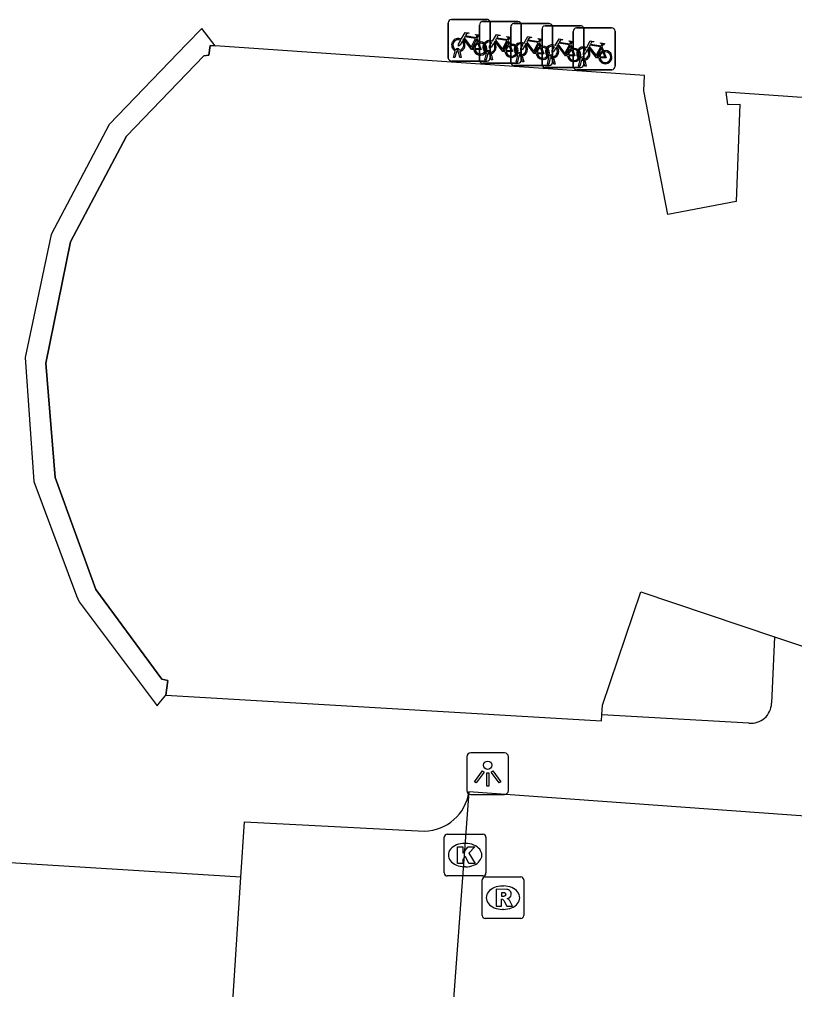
# Model space of a CAD drawing. Extents: x 161848 to 162726, y 385382 to 386521.
# Drawn here: x 161938.68 to 161957.23, y 385844.42 to 385867.65 of the extents above; entities that cross this region are included whole.
import ezdxf

# ---------------------------------------------------------------- set-up
doc = ezdxf.new("R2010")
doc.units = 0
for name, color, linetype in [('IMGEO_Fietsenrek', 7, 'Continuous'), ('IMGEO_Kolk', 7, 'Continuous'), ('IMGEO_Lichtpunt', 7, 'Continuous'), ('IMGEO_Pand', 7, 'Continuous'), ('IMGEO_Pand_overbouw', 7, 'Continuous'), ('IMGEO_Parkeervlak_open', 7, 'Continuous'), ('IMGEO_Rijbaan_lokaal_open', 7, 'Continuous'), ('IMGEO_Rioolput', 7, 'Continuous'), ('IMGEO_Voetpad_gesloten', 7, 'Continuous'), ('IMGEO_Voetpad_open', 7, 'Continuous')]:
    doc.layers.add(name, color=color, linetype=linetype)

msp = doc.modelspace()

# ---------------------------------------------------------------- linework, layer by layer
at = {"layer": 'IMGEO_Fietsenrek'}
for p, q in [((161948.943, 385866.724), (161948.943, 385867.565)), ((161948.943, 385867.565), (161948.943, 385866.724)), ((161949.018, 385867.649), (161949.859, 385867.649)), ((161949.859, 385867.649), (161949.018, 385867.649)), ((161949.766, 385867.598), (161950.607, 385867.598)), ((161950.607, 385867.598), (161949.766, 385867.598)), ((161949.943, 385867.574), (161949.943, 385866.733)), ((161949.943, 385866.733), (161949.943, 385867.574)), ((161950.514, 385867.547), (161951.355, 385867.547)), ((161951.355, 385867.547), (161950.514, 385867.547)), ((161950.691, 385867.523), (161950.691, 385866.682)), ((161950.691, 385866.682), (161950.691, 385867.523)), ((161949.691, 385866.673), (161949.691, 385867.514)), ((161949.691, 385867.514), (161949.691, 385866.673)), ((161950.439, 385866.622), (161950.439, 385867.463)), ((161950.439, 385867.463), (161950.439, 385866.622)), ((161951.188, 385866.57), (161951.188, 385867.411)), ((161951.188, 385867.411), (161951.188, 385866.57)), ((161951.263, 385867.495), (161952.104, 385867.495)), ((161952.104, 385867.495), (161951.263, 385867.495)), ((161951.439, 385867.472), (161951.439, 385866.631)), ((161951.439, 385866.631), (161951.439, 385867.472)), ((161951.936, 385866.519), (161951.936, 385867.36)), ((161951.936, 385867.36), (161951.936, 385866.519)), ((161952.011, 385867.444), (161952.852, 385867.444)), ((161952.852, 385867.444), (161952.011, 385867.444)), ((161952.188, 385867.42), (161952.188, 385866.579)), ((161952.188, 385866.579), (161952.188, 385867.42)), ((161952.936, 385867.369), (161952.936, 385866.528)), ((161952.936, 385866.528), (161952.936, 385867.369)), ((161949.63, 385867.198), (161949.666, 385867.103)), ((161950.378, 385867.147), (161950.414, 385867.052)), ((161951.126, 385867.096), (161951.162, 385867.001)), ((161949.07, 385866.733), (161949.109, 385866.893)), ((161949.139, 385866.881), (161949.104, 385866.733)), ((161949.181, 385866.905), (161949.18, 385866.909)), ((161949.222, 385866.733), (161949.188, 385866.875)), ((161949.212, 385866.916), (161949.213, 385866.909)), ((161949.22, 385866.879), (161949.255, 385866.733)), ((161949.818, 385866.682), (161949.857, 385866.842)), ((161949.887, 385866.83), (161949.852, 385866.682)), ((161949.929, 385866.854), (161949.928, 385866.858)), ((161949.97, 385866.682), (161949.936, 385866.824)), ((161949.96, 385866.865), (161949.961, 385866.858)), ((161949.968, 385866.828), (161950.003, 385866.682)), ((161951.875, 385867.044), (161951.911, 385866.949)), ((161952.623, 385866.993), (161952.659, 385866.898)), ((161949.868, 385866.649), (161949.027, 385866.649)), ((161949.027, 385866.649), (161949.868, 385866.649)), ((161949.104, 385866.733), (161949.07, 385866.733)), ((161949.255, 385866.733), (161949.222, 385866.733)), ((161950.616, 385866.598), (161949.775, 385866.598)), ((161949.775, 385866.598), (161950.616, 385866.598)), ((161949.852, 385866.682), (161949.818, 385866.682)), ((161950.003, 385866.682), (161949.97, 385866.682)), ((161950.566, 385866.631), (161950.605, 385866.791)), ((161950.6, 385866.631), (161950.566, 385866.631)), ((161950.635, 385866.779), (161950.6, 385866.631)), ((161950.677, 385866.803), (161950.676, 385866.807)), ((161950.718, 385866.631), (161950.684, 385866.773)), ((161950.708, 385866.814), (161950.709, 385866.807)), ((161950.716, 385866.777), (161950.751, 385866.631)), ((161950.751, 385866.631), (161950.718, 385866.631)), ((161951.315, 385866.579), (161951.354, 385866.739)), ((161951.384, 385866.727), (161951.349, 385866.579)), ((161951.426, 385866.751), (161951.425, 385866.755)), ((161951.467, 385866.579), (161951.433, 385866.721)), ((161951.457, 385866.762), (161951.458, 385866.755)), ((161951.465, 385866.725), (161951.5, 385866.579)), ((161952.063, 385866.528), (161952.102, 385866.688)), ((161952.132, 385866.676), (161952.097, 385866.528)), ((161952.174, 385866.7), (161952.173, 385866.704)), ((161952.215, 385866.528), (161952.181, 385866.67)), ((161952.205, 385866.711), (161952.206, 385866.704)), ((161952.213, 385866.674), (161952.248, 385866.528)), ((161951.364, 385866.547), (161950.523, 385866.547)), ((161950.523, 385866.547), (161951.364, 385866.547)), ((161952.113, 385866.495), (161951.272, 385866.495)), ((161951.272, 385866.495), (161952.113, 385866.495)), ((161951.349, 385866.579), (161951.315, 385866.579)), ((161951.5, 385866.579), (161951.467, 385866.579)), ((161952.861, 385866.444), (161952.02, 385866.444)), ((161952.02, 385866.444), (161952.861, 385866.444)), ((161952.097, 385866.528), (161952.063, 385866.528)), ((161952.248, 385866.528), (161952.215, 385866.528))]:
    msp.add_line(p, q, dxfattribs=at)
for points in [[(161949.256, 385867.175), (161949.351, 385867.339), (161949.437, 385867.325), (161949.439, 385867.316), (161949.383, 385867.305), (161949.356, 385867.26), (161949.612, 385867.219)], [(161949.612, 385867.219), (161949.637, 385867.268), (161949.631, 385867.272), (161949.608, 385867.276), (161949.596, 385867.283), (161949.595, 385867.286), (161949.597, 385867.291), (161949.692, 385867.276), (161949.694, 385867.266), (161949.684, 385867.253), (161949.672, 385867.247), (161949.658, 385867.253), (161949.63, 385867.198)], [(161950.004, 385867.124), (161950.099, 385867.288), (161950.185, 385867.274), (161950.187, 385867.265), (161950.131, 385867.254), (161950.104, 385867.209), (161950.36, 385867.168)], [(161949.277, 385867.123), (161949.225, 385867.033), (161949.185, 385867.008), (161949.186, 385867.055), (161949.241, 385867.149)], [(161949.552, 385866.931), (161949.502, 385866.931), (161949.311, 385867.182), (161949.292, 385867.15)], [(161949.599, 385867.194), (161949.342, 385867.235), (161949.325, 385867.206), (161949.492, 385866.986), (161949.599, 385867.194)], [(161949.647, 385867.096), (161949.617, 385867.173), (161949.508, 385866.955), (161949.551, 385866.955)], [(161949.581, 385866.955), (161949.701, 385866.954), (161949.657, 385867.068)], [(161949.677, 385867.075), (161949.732, 385866.93), (161949.582, 385866.93)], [(161950.025, 385867.072), (161949.973, 385866.982), (161949.933, 385866.957), (161949.934, 385867.004), (161949.989, 385867.098)], [(161950.3, 385866.88), (161950.25, 385866.88), (161950.059, 385867.131), (161950.04, 385867.099)], [(161950.347, 385867.143), (161950.09, 385867.184), (161950.073, 385867.155), (161950.24, 385866.935), (161950.347, 385867.143)], [(161950.395, 385867.045), (161950.365, 385867.122), (161950.256, 385866.904), (161950.299, 385866.904)], [(161950.36, 385867.168), (161950.385, 385867.217), (161950.379, 385867.221), (161950.356, 385867.225), (161950.344, 385867.232), (161950.343, 385867.235), (161950.345, 385867.24), (161950.44, 385867.225), (161950.442, 385867.215), (161950.432, 385867.202), (161950.42, 385867.196), (161950.406, 385867.202), (161950.378, 385867.147)], [(161950.752, 385867.073), (161950.847, 385867.237), (161950.933, 385867.223), (161950.935, 385867.214), (161950.879, 385867.203), (161950.852, 385867.158), (161951.108, 385867.117)], [(161951.048, 385866.829), (161950.998, 385866.829), (161950.807, 385867.08), (161950.788, 385867.048)], [(161951.095, 385867.092), (161950.838, 385867.133), (161950.821, 385867.104), (161950.988, 385866.884), (161951.095, 385867.092)], [(161951.143, 385866.994), (161951.113, 385867.071), (161951.004, 385866.853), (161951.047, 385866.853)], [(161951.108, 385867.117), (161951.133, 385867.166), (161951.127, 385867.17), (161951.104, 385867.174), (161951.092, 385867.181), (161951.091, 385867.184), (161951.093, 385867.189), (161951.188, 385867.174), (161951.19, 385867.164), (161951.18, 385867.151), (161951.168, 385867.145), (161951.154, 385867.151), (161951.126, 385867.096)], [(161951.501, 385867.021), (161951.596, 385867.185), (161951.682, 385867.171), (161951.684, 385867.162), (161951.628, 385867.151), (161951.601, 385867.106), (161951.857, 385867.065)], [(161951.844, 385867.04), (161951.587, 385867.081), (161951.57, 385867.052), (161951.737, 385866.832), (161951.844, 385867.04)], [(161951.857, 385867.065), (161951.882, 385867.114), (161951.876, 385867.118), (161951.853, 385867.122), (161951.841, 385867.129), (161951.84, 385867.132), (161951.842, 385867.137), (161951.937, 385867.122), (161951.939, 385867.112), (161951.929, 385867.099), (161951.917, 385867.093), (161951.903, 385867.099), (161951.875, 385867.044)], [(161952.249, 385866.97), (161952.344, 385867.134), (161952.43, 385867.12), (161952.432, 385867.111), (161952.376, 385867.1), (161952.349, 385867.055), (161952.605, 385867.014)], [(161952.605, 385867.014), (161952.63, 385867.063), (161952.624, 385867.067), (161952.601, 385867.071), (161952.589, 385867.078), (161952.588, 385867.081), (161952.59, 385867.086), (161952.685, 385867.071), (161952.687, 385867.061), (161952.677, 385867.048), (161952.665, 385867.042), (161952.651, 385867.048), (161952.623, 385866.993)], [(161950.329, 385866.904), (161950.449, 385866.903), (161950.405, 385867.017)], [(161950.425, 385867.024), (161950.48, 385866.879), (161950.33, 385866.879)], [(161950.773, 385867.021), (161950.721, 385866.931), (161950.681, 385866.906), (161950.682, 385866.953), (161950.737, 385867.047)], [(161951.077, 385866.853), (161951.197, 385866.852), (161951.153, 385866.966)], [(161951.173, 385866.973), (161951.228, 385866.828), (161951.078, 385866.828)], [(161951.522, 385866.969), (161951.47, 385866.879), (161951.43, 385866.854), (161951.431, 385866.901), (161951.486, 385866.995)], [(161951.797, 385866.777), (161951.747, 385866.777), (161951.556, 385867.028), (161951.537, 385866.996)], [(161951.892, 385866.942), (161951.862, 385867.019), (161951.753, 385866.801), (161951.796, 385866.801)], [(161951.826, 385866.801), (161951.946, 385866.8), (161951.902, 385866.914)], [(161951.922, 385866.921), (161951.977, 385866.776), (161951.827, 385866.776)], [(161952.27, 385866.918), (161952.218, 385866.828), (161952.178, 385866.803), (161952.179, 385866.85), (161952.234, 385866.944)], [(161952.545, 385866.726), (161952.495, 385866.726), (161952.304, 385866.977), (161952.285, 385866.945)], [(161952.592, 385866.989), (161952.335, 385867.03), (161952.318, 385867.001), (161952.485, 385866.781), (161952.592, 385866.989)], [(161952.64, 385866.891), (161952.61, 385866.968), (161952.501, 385866.75), (161952.544, 385866.75)], [(161952.574, 385866.75), (161952.694, 385866.749), (161952.65, 385866.863)], [(161952.67, 385866.87), (161952.725, 385866.725), (161952.575, 385866.725)]]:
    msp.add_lwpolyline(points, dxfattribs=at)
for centre, radius, start, end in [((161949.021, 385867.571), 0.0779, 92.4484, 184.2845), ((161949.021, 385867.571), 0.0779, 92.4484, 184.2845), ((161949.769, 385867.52), 0.0779, 92.4484, 184.2845), ((161949.769, 385867.52), 0.0779, 92.4484, 184.2845), ((161949.865, 385867.571), 0.0779, 2.4484, 94.2845), ((161949.865, 385867.571), 0.0779, 2.4484, 94.2845), ((161950.517, 385867.469), 0.0779, 92.4484, 184.2845), ((161950.517, 385867.469), 0.0779, 92.4484, 184.2845), ((161950.613, 385867.52), 0.0779, 2.4484, 94.2845), ((161950.613, 385867.52), 0.0779, 2.4484, 94.2845), ((161951.361, 385867.469), 0.0779, 2.4484, 94.2845), ((161951.361, 385867.469), 0.0779, 2.4484, 94.2845), ((161951.266, 385867.417), 0.0779, 92.4484, 184.2845), ((161951.266, 385867.417), 0.0779, 92.4484, 184.2845), ((161952.014, 385867.366), 0.0779, 92.4484, 184.2845), ((161952.014, 385867.366), 0.0779, 92.4484, 184.2845), ((161952.11, 385867.417), 0.0779, 2.4484, 94.2845), ((161952.11, 385867.417), 0.0779, 2.4484, 94.2845), ((161952.858, 385867.366), 0.0779, 2.4484, 94.2845), ((161952.858, 385867.366), 0.0779, 2.4484, 94.2845), ((161949.183, 385867.034), 0.159, 62.6766, 242.1369), ((161949.183, 385867.034), 0.129, 63.3192, 238.903), ((161949.183, 385867.034), 0.129, 283.6043, 43.4302), ((161949.183, 385867.034), 0.159, 283.5766, 46.6042), ((161949.71, 385866.95), 0.159, 113.3408, 178.3217), ((161949.71, 385866.95), 0.159, 187.0065, 105.7708), ((161949.71, 385866.95), 0.129, 113.923, 177.9556), ((161949.71, 385866.95), 0.129, 188.6715, 104.5883), ((161949.931, 385866.983), 0.159, 62.6766, 242.1369), ((161949.931, 385866.983), 0.129, 63.3192, 238.903), ((161949.931, 385866.983), 0.129, 283.6043, 43.4302), ((161949.931, 385866.983), 0.159, 283.5766, 46.6042), ((161950.458, 385866.899), 0.159, 187.0065, 105.7708), ((161950.679, 385866.932), 0.159, 62.6766, 242.1369), ((161950.679, 385866.932), 0.129, 63.3192, 238.903), ((161949.163, 385866.905), 0.0499, 12.8025, 158.6934), ((161949.183, 385867.034), 0.159, 253.9967, 271.7867), ((161949.163, 385866.905), 0.0174, 12.8025, 163.4502), ((161949.183, 385867.034), 0.129, 253.415, 269.0204), ((161949.911, 385866.854), 0.0499, 12.8025, 158.6934), ((161949.931, 385866.983), 0.159, 253.9967, 271.7867), ((161949.911, 385866.854), 0.0174, 12.8025, 163.4502), ((161949.931, 385866.983), 0.129, 253.415, 269.0204), ((161950.458, 385866.899), 0.159, 113.3408, 178.3217), ((161950.458, 385866.899), 0.129, 113.923, 177.9556), ((161950.458, 385866.899), 0.129, 188.6715, 104.5883), ((161950.659, 385866.803), 0.0499, 12.8025, 158.6934), ((161950.659, 385866.803), 0.0174, 12.8025, 163.4502), ((161950.679, 385866.932), 0.129, 283.6043, 43.4302), ((161950.679, 385866.932), 0.159, 283.5766, 46.6042), ((161951.206, 385866.848), 0.159, 113.3408, 178.3217), ((161951.206, 385866.848), 0.159, 187.0065, 105.7708), ((161951.206, 385866.848), 0.129, 113.923, 177.9556), ((161951.206, 385866.848), 0.129, 188.6715, 104.5883), ((161951.428, 385866.88), 0.159, 62.6766, 242.1369), ((161951.428, 385866.88), 0.129, 63.3192, 238.903), ((161951.428, 385866.88), 0.129, 283.6043, 43.4302), ((161951.428, 385866.88), 0.159, 283.5766, 46.6042), ((161951.955, 385866.796), 0.159, 113.3408, 178.3217), ((161951.955, 385866.796), 0.159, 187.0065, 105.7708), ((161951.955, 385866.796), 0.129, 113.923, 177.9556), ((161951.955, 385866.796), 0.129, 188.6715, 104.5883), ((161952.176, 385866.829), 0.159, 62.6766, 242.1369), ((161952.176, 385866.829), 0.129, 63.3192, 238.903), ((161952.176, 385866.829), 0.129, 283.6043, 43.4302), ((161952.176, 385866.829), 0.159, 283.5766, 46.6042), ((161952.703, 385866.745), 0.159, 113.3408, 178.3217), ((161952.703, 385866.745), 0.159, 187.0065, 105.7708), ((161952.703, 385866.745), 0.129, 113.923, 177.9556), ((161952.703, 385866.745), 0.129, 188.6715, 104.5883), ((161949.021, 385866.727), 0.0779, 182.4484, 274.2845), ((161949.021, 385866.727), 0.0779, 182.4484, 274.2845), ((161949.769, 385866.676), 0.0779, 182.4484, 274.2845), ((161949.769, 385866.676), 0.0779, 182.4484, 274.2845), ((161949.865, 385866.727), 0.0779, 272.4484, 4.2845), ((161949.865, 385866.727), 0.0779, 272.4484, 4.2845), ((161950.517, 385866.625), 0.0779, 182.4484, 274.2845), ((161950.517, 385866.625), 0.0779, 182.4484, 274.2845), ((161950.613, 385866.676), 0.0779, 272.4484, 4.2845), ((161950.613, 385866.676), 0.0779, 272.4484, 4.2845), ((161950.679, 385866.932), 0.159, 253.9967, 271.7867), ((161950.679, 385866.932), 0.129, 253.415, 269.0204), ((161951.408, 385866.751), 0.0499, 12.8025, 158.6934), ((161951.361, 385866.625), 0.0779, 272.4484, 4.2845), ((161951.361, 385866.625), 0.0779, 272.4484, 4.2845), ((161951.428, 385866.88), 0.159, 253.9967, 271.7867), ((161951.408, 385866.751), 0.0174, 12.8025, 163.4502), ((161951.428, 385866.88), 0.129, 253.415, 269.0204), ((161952.156, 385866.7), 0.0499, 12.8025, 158.6934), ((161952.176, 385866.829), 0.159, 253.9967, 271.7867), ((161952.156, 385866.7), 0.0174, 12.8025, 163.4502), ((161952.176, 385866.829), 0.129, 253.415, 269.0204), ((161951.266, 385866.573), 0.0779, 182.4484, 274.2845), ((161951.266, 385866.573), 0.0779, 182.4484, 274.2845), ((161952.014, 385866.522), 0.0779, 182.4484, 274.2845), ((161952.014, 385866.522), 0.0779, 182.4484, 274.2845), ((161952.11, 385866.573), 0.0779, 272.4484, 4.2845), ((161952.11, 385866.573), 0.0779, 272.4484, 4.2845), ((161952.858, 385866.522), 0.0779, 272.4484, 4.2845), ((161952.858, 385866.522), 0.0779, 272.4484, 4.2845)]:
    msp.add_arc(centre, radius, start, end, dxfattribs=at)
at = {"layer": 'IMGEO_Kolk'}
for p, q in [((161948.845, 385847.214), (161948.845, 385848.066)), ((161948.92, 385848.14), (161949.772, 385848.14)), ((161949.846, 385848.066), (161949.846, 385847.214)), ((161949.333, 385847.92), (161949.358, 385847.92)), ((161949.356, 385847.36), (161949.331, 385847.36)), ((161949.772, 385847.14), (161948.92, 385847.14))]:
    msp.add_line(p, q, dxfattribs=at)
for points in [[(161948.845, 385847.214), (161948.845, 385848.066)], [(161948.92, 385848.14), (161949.772, 385848.14)], [(161949.846, 385848.066), (161949.846, 385847.214)], [(161949.166, 385847.84), (161949.289, 385847.84), (161949.289, 385847.689), (161949.419, 385847.84), (161949.583, 385847.84), (161949.437, 385847.689), (161949.59, 385847.44), (161949.438, 385847.44), (161949.353, 385847.604), (161949.289, 385847.537), (161949.289, 385847.44), (161949.166, 385847.44), (161949.166, 385847.84)], [(161949.772, 385847.14), (161948.92, 385847.14)]]:
    msp.add_lwpolyline(points, dxfattribs=at)
for centre, start, end in [((161948.922, 385848.064), 91.552, 178.448), ((161948.922, 385848.064), 91.552, 178.448), ((161949.77, 385848.064), 1.552, 88.448), ((161949.77, 385848.064), 1.552, 88.448), ((161948.922, 385847.216), 181.552, 268.448), ((161948.922, 385847.216), 181.552, 268.448), ((161949.77, 385847.216), 271.552, 358.448), ((161949.77, 385847.216), 271.552, 358.448)]:
    msp.add_arc(centre, 0.0765, start, end, dxfattribs=at)
for centre, major_axis, ratio, start_param, end_param in [((161949.332, 385847.64), (-0.387, 0.002), 0.722429, 4.712389, 7.853982), ((161949.357, 385847.64), (-0.39, 0.002), 0.717154, 1.570796, 4.712389)]:
    msp.add_ellipse(centre, major_axis=major_axis, ratio=ratio, start_param=start_param, end_param=end_param, dxfattribs=at)
at = {"layer": 'IMGEO_Lichtpunt'}
for p, q in [((161949.388, 385849.993), (161949.388, 385849.186)), ((161949.388, 385849.993), (161949.388, 385849.186)), ((161950.29, 385850.088), (161949.482, 385850.088)), ((161950.29, 385850.088), (161949.482, 385850.088)), ((161950.384, 385849.186), (161950.384, 385849.993)), ((161950.384, 385849.186), (161950.384, 385849.993)), ((161949.482, 385849.092), (161950.29, 385849.092)), ((161949.482, 385849.092), (161950.29, 385849.092))]:
    msp.add_line(p, q, dxfattribs=at)
for points in [[(161949.762, 385849.657), (161949.801, 385849.629), (161949.613, 385849.367), (161949.575, 385849.394), (161949.762, 385849.657)], [(161949.974, 385849.629), (161950.012, 385849.656), (161950.199, 385849.394), (161950.16, 385849.366), (161949.974, 385849.629)], [(161949.864, 385849.609), (161949.911, 385849.609), (161949.911, 385849.287), (161949.864, 385849.287), (161949.864, 385849.609)]]:
    msp.add_lwpolyline(points, dxfattribs=at)
msp.add_circle((161949.887, 385849.791), 0.0994, dxfattribs=at)
for centre, start, end in [((161949.482, 385849.993), 90, 180), ((161949.482, 385849.993), 90, 180), ((161950.29, 385849.993), 0, 90), ((161950.29, 385849.993), 0, 90), ((161949.482, 385849.186), 180, 270), ((161949.482, 385849.186), 180, 270), ((161950.29, 385849.186), 270, 0), ((161950.29, 385849.186), 270, 360)]:
    msp.add_arc(centre, 0.0946, start, end, dxfattribs=at)
at = {"layer": 'IMGEO_Pand'}
for points in [[(161960.951, 385865.53), (161955.589, 385865.903), (161955.629, 385865.615), (161955.927, 385865.619), (161955.835, 385863.292), (161954.203, 385862.977), (161953.623, 385865.938), (161953.645, 385866.309), (161943.364, 385867.014), (161943.239, 385867.023), (161943.208, 385866.791), (161943.091, 385866.775), (161941.236, 385864.85), (161939.899, 385862.325), (161939.307, 385859.417), (161939.531, 385856.68), (161940.509, 385853.998), (161942.083, 385851.851), (161942.231, 385851.82), (161942.18, 385851.472), (161952.614, 385850.851), (161952.623, 385850.994)], [(161952.623, 385850.994), (161952.638, 385851.228), (161953.554, 385853.942), (161956.755, 385852.867)], [(161956.755, 385852.867), (161960.57, 385851.585), (161960.558, 385851.332), (161961.2, 385851.29), (161961.233, 385851.863), (161964.857, 385851.632), (161968.718, 385851.38), (161972.339, 385851.144), (161976.22, 385850.891), (161979.796, 385850.658), (161986.827, 385850.19), (161990.402, 385849.952), (161994.307, 385849.692), (161997.884, 385849.454), (162000, 385849.31), (162001.8, 385849.188), (162005.373, 385848.946), (162009.272, 385848.691), (162012.694, 385848.468)]]:
    msp.add_lwpolyline(points, dxfattribs=at)
at = {"layer": 'IMGEO_Pand_overbouw'}
msp.add_lwpolyline([(161943.364, 385867.014), (161943.04, 385867.434), (161942.682, 385867.061), (161940.826, 385865.13), (161939.435, 385862.498), (161938.813, 385859.551), (161939.021, 385856.584), (161940.041, 385853.851), (161940.104, 385853.706), (161941.78, 385851.472), (161941.972, 385851.216), (161942.021, 385851.276), (161942.18, 385851.472), (161942.231, 385851.82), (161942.083, 385851.851), (161940.509, 385853.998), (161939.531, 385856.68), (161939.307, 385859.417), (161939.899, 385862.325), (161941.236, 385864.85), (161943.091, 385866.775), (161943.208, 385866.791), (161943.239, 385867.023)], close=True, dxfattribs=at)
at = {"layer": 'IMGEO_Parkeervlak_open'}
msp.add_lwpolyline([(161947.7, 385838.093), (161943.41, 385838.314), (161943.973, 385847.108)], dxfattribs=at)
at = {"layer": 'IMGEO_Rijbaan_lokaal_open'}
for points in [[(161949.439, 385849.157), (161948.626, 385838.255)], [(161957.713, 385848.555), (161949.439, 385849.157)]]:
    msp.add_lwpolyline(points, dxfattribs=at)
at = {"layer": 'IMGEO_Rioolput'}
for p, q in [((161949.828, 385847.12), (161950.68, 385847.12)), ((161949.753, 385846.194), (161949.753, 385847.046)), ((161950.241, 385846.9), (161950.266, 385846.9)), ((161950.754, 385847.046), (161950.754, 385846.194)), ((161950.264, 385846.34), (161950.239, 385846.34)), ((161950.68, 385846.12), (161949.828, 385846.12))]:
    msp.add_line(p, q, dxfattribs=at)
for points in [[(161949.828, 385847.12), (161950.68, 385847.12)], [(161949.753, 385846.194), (161949.753, 385847.046)], [(161950.754, 385847.046), (161950.754, 385846.194)], [(161950.342, 385846.818), (161950.09, 385846.82), (161950.09, 385846.42)], [(161950.268, 385846.739), (161950.214, 385846.739), (161950.214, 385846.658)], [(161950.214, 385846.658), (161950.266, 385846.658)], [(161950.09, 385846.42), (161950.214, 385846.42), (161950.214, 385846.582), (161950.225, 385846.582)], [(161950.272, 385846.553), (161950.343, 385846.42), (161950.483, 385846.42), (161950.418, 385846.546)], [(161950.68, 385846.12), (161949.828, 385846.12)]]:
    msp.add_lwpolyline(points, dxfattribs=at)
for centre, radius, start, end in [((161949.83, 385847.044), 0.0765, 91.552, 178.448), ((161949.83, 385847.044), 0.0765, 91.552, 178.448), ((161950.678, 385847.044), 0.0765, 1.552, 88.448), ((161950.678, 385847.044), 0.0765, 1.552, 88.448), ((161950.25, 385846.847), 0.19, 274.7715, 282.9687), ((161950.274, 385846.643), 0.0964, 77.0061, 93.1865), ((161950.288, 385846.7), 0.0378, 276.6634, 79.6772), ((161950.341, 385846.708), 0.109, 350.3612, 89.416), ((161950.339, 385846.708), 0.112, 277.5842, 350.9817), ((161950.224, 385846.529), 0.0533, 26.0293, 88.6989), ((161950.323, 385846.493), 0.108, 29.5134, 73.7905), ((161949.83, 385846.196), 0.0765, 181.552, 268.448), ((161949.83, 385846.196), 0.0765, 181.552, 268.448), ((161950.678, 385846.196), 0.0765, 271.552, 358.448), ((161950.678, 385846.196), 0.0765, 271.552, 358.448)]:
    msp.add_arc(centre, radius, start, end, dxfattribs=at)
for centre, major_axis, ratio, start_param, end_param in [((161950.24, 385846.62), (-0.387, 0.002), 0.722429, 4.712389, 7.853982), ((161950.265, 385846.62), (-0.39, 0.002), 0.717154, 1.570796, 4.712389)]:
    msp.add_ellipse(centre, major_axis=major_axis, ratio=ratio, start_param=start_param, end_param=end_param, dxfattribs=at)
at = {"layer": 'IMGEO_Voetpad_gesloten'}
for points in [[(161956.755, 385852.867), (161956.682, 385851.276)], [(161956.139, 385850.8), (161952.623, 385850.994)]]:
    msp.add_lwpolyline(points, dxfattribs=at)
msp.add_arc((161956.193, 385851.286), 0.489, 263.6697, 358.8066, dxfattribs=at)
at = {"layer": 'IMGEO_Voetpad_open'}
for points in [[(161943.973, 385847.108), (161944.063, 385848.44), (161948.372, 385848.216)], [(161943.973, 385847.108), (161933.818, 385847.74)]]:
    msp.add_lwpolyline(points, dxfattribs=at)
msp.add_arc((161948.36, 385849.305), 1.089, 270.6442, 352.1747, dxfattribs=at)

doc.saveas('drawing.dxf')
